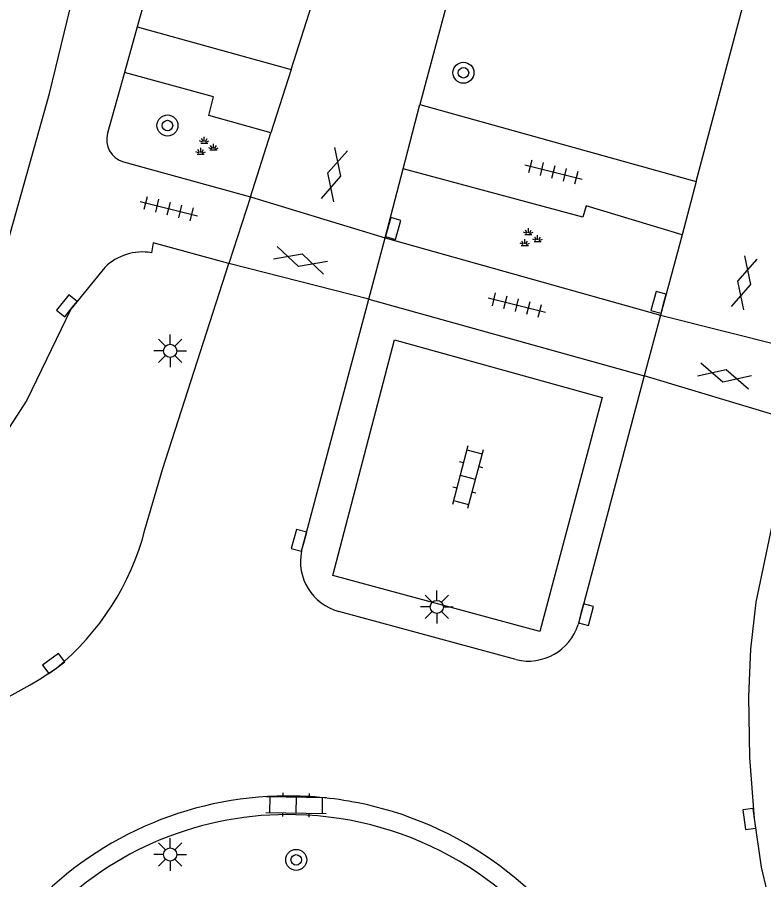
# Model space of a CAD drawing. Extents: x 131000 to 133014, y 396499 to 399001.
# Drawn here: x 131256.35 to 131284.76, y 398230.71 to 398263.52 of the extents above; entities that cross this region are included whole.
import ezdxf

# ---------------------------------------------------------------- set-up
doc = ezdxf.new("R2010")
doc.units = 0
for name, color, linetype in [('gg-knt-verharding', 7, 'Continuous'), ('gg-knt-verharding nz', 7, 'Continuous'), ('gt-symb-boom', 7, 'Continuous'), ('gt-symb-gesloten verharding', 7, 'Continuous'), ('gt-symb-groenvak', 7, 'Continuous'), ('gt-symb-klinker verharding', 7, 'Continuous'), ('gt-symb-kolk', 7, 'Continuous'), ('gt-symb-lichtmast', 7, 'Continuous'), ('gt-symb-tegel verharding', 7, 'Continuous')]:
    doc.layers.add(name, color=color, linetype=linetype)

# ---------------------------------------------------------------- blocks, each defined once
blk = doc.blocks.new('gt0-KOLK')
at = {"layer": 'gt-symb-kolk'}
blk.add_lwpolyline([(0, 0), (0.375, 0), (0.375, 0.4), (-0.375, 0.4), (-0.375, 0), (0, 0)], dxfattribs=at)
blk = doc.blocks.new('gt0-GESVH1')
at = {"layer": 'gt-symb-gesloten verharding'}
for p, q in [((-0.992, -0.261), (0.008, 0.239)), ((0.008, -0.261), (-0.992, 0.239)), ((0.008, 0.239), (1.008, -0.261)), ((1.008, 0.239), (0.008, -0.261))]:
    blk.add_line(p, q, dxfattribs=at)
blk = doc.blocks.new('gt0-BOOM')
at = {"layer": 'gt-symb-boom'}
for radius in [0.4, 0.2]:
    blk.add_circle((0, 0), radius, dxfattribs=at)
blk = doc.blocks.new('gt0-TEG1')
at = {"layer": 'gt-symb-tegel verharding'}
for p, q in [((-1.125, 0), (1.125, 0)), ((-0.9, -0.25), (-0.9, 0.25)), ((-0.45, -0.25), (-0.45, 0.25)), ((0, -0.25), (0, 0.25)), ((0.45, -0.25), (0.45, 0.25)), ((0.9, -0.25), (0.9, 0.25))]:
    blk.add_line(p, q, dxfattribs=at)
blk = doc.blocks.new('gt0-GRVAK')
at = {"layer": 'gt-symb-groenvak'}
for p, q in [((-0.047, 0.214), (-0.047, 0.393)), ((-0.11, 0.189), (-0.228, 0.24)), ((-0.182, 0.153), (0.088, 0.153)), ((-0.091, 0.211), (-0.156, 0.322)), ((-0.004, 0.211), (0.061, 0.322)), ((0.015, 0.189), (0.133, 0.24)), ((0.262, -0.052), (0.197, 0.059)), ((0.305, -0.049), (0.305, 0.13)), ((0.349, -0.052), (0.414, 0.059)), ((-0.245, -0.228), (-0.363, -0.177)), ((-0.318, -0.264), (-0.047, -0.264)), ((-0.226, -0.206), (-0.291, -0.095)), ((-0.183, -0.203), (-0.183, -0.024)), ((-0.139, -0.206), (-0.074, -0.095)), ((-0.12, -0.228), (-0.002, -0.177)), ((0.243, -0.074), (0.125, -0.023)), ((0.17, -0.11), (0.441, -0.11)), ((0.368, -0.074), (0.486, -0.023))]:
    blk.add_line(p, q, dxfattribs=at)
blk = doc.blocks.new('gt0-LMAST')
at = {"layer": 'gt-symb-lichtmast'}
for p, q in [((-0.182, 0.173), (-0.447, 0.438)), ((-0.005, 0.246), (-0.005, 0.621)), ((0.172, 0.173), (0.437, 0.438)), ((-0.255, -0.004), (-0.63, -0.004)), ((-0.182, -0.181), (-0.447, -0.446)), ((-0.005, -0.254), (-0.005, -0.629)), ((0.437, -0.446), (0.172, -0.181)), ((0.245, -0.004), (0.62, -0.004))]:
    blk.add_line(p, q, dxfattribs=at)
blk.add_circle((-0.005, -0.004), 0.25, dxfattribs=at)
blk = doc.blocks.new('gt0-KL1')
at = {"layer": 'gt-symb-klinker verharding'}
for p, q in [((-0.5, 0.3), (-0.5, 0.45)), ((0.5, 0.3), (0.5, 0.45)), ((-1.15, 0.3), (1.15, 0.3)), ((-1, -0.3), (-1, 0.3)), ((0, -0.3), (0, 0.3)), ((1, -0.3), (1, 0.3)), ((-1.15, -0.3), (1.15, -0.3)), ((-0.5, -0.45), (-0.5, -0.3)), ((0.5, -0.45), (0.5, -0.3))]:
    blk.add_line(p, q, dxfattribs=at)

msp = doc.modelspace()

# ---------------------------------------------------------------- linework, layer by layer
at = {"layer": 'gg-knt-verharding'}
for p, q in [((131266.772, 398261.529), (131271.401, 398275.915)), ((131260.922, 398263.156), (131266.772, 398261.529)), ((131260.438, 398261.412), (131259.792, 398259.103)), ((131266.772, 398261.529), (131266, 398259.123)), ((131271.035, 398257.753), (131271.677, 398260.201)), ((131271.677, 398260.201), (131282.193, 398257.274)), ((131265.224, 398256.687), (131266, 398259.123)), ((131260.392, 398258.019), (131265.224, 398256.687)), ((131270.35, 398255.126), (131271.035, 398257.753)), ((131282.193, 398257.274), (131281.656, 398255.239)), ((131265.224, 398256.687), (131264.401, 398254.145)), ((131269.733, 398252.789), (131270.35, 398255.126)), ((131270.35, 398255.126), (131280.832, 398252.184)), ((131281.656, 398255.239), (131280.832, 398252.184)), ((131267.172, 398243.212), (131269.733, 398252.789)), ((131269.733, 398252.789), (131280.218, 398249.882)), ((131280.832, 398252.184), (131280.218, 398249.882)), ((131280.218, 398249.882), (131277.703, 398240.422)), ((131275.335, 398239.084), (131268.589, 398240.917))]:
    msp.add_line(p, q, dxfattribs=at)
for points in [[(131335.602, 398500), (131280.41, 398292.791), (131271.677, 398260.201)], [(131282.193, 398257.274), (131306.97, 398350.263), (131317.74, 398390.874), (131332.445, 398445.888), (131346.816, 398500)], [(131262.534, 398268.721), (131261.779, 398266.236), (131260.922, 398263.156)], [(131255.296, 398252.526), (131257.586, 398260.616), (131258.369, 398263.843)], [(131266, 398259.123), (131263.644, 398259.783), (131263.818, 398260.494), (131260.438, 398261.412)], [(131281.656, 398255.239), (131278.004, 398256.349), (131277.873, 398255.918), (131271.035, 398257.753)], [(131264.401, 398254.145), (131261.522, 398254.936), (131261.459, 398254.56)], [(131261.21, 398244.013), (131261.884, 398246.317), (131264.401, 398254.145)], [(131259.687, 398253.999), (131258.396, 398252.409), (131256.717, 398248.948), (131256.049, 398247.907), (131255.265, 398246.951)], [(131286.479, 398225.851), (131285.71, 398227.572), (131285.112, 398229.359), (131284.685, 398231.186), (131284.414, 398233.043), (131284.235, 398235.357), (131284.192, 398237.677), (131284.278, 398239.475), (131284.479, 398241.263), (131285.924, 398248.161)]]:
    msp.add_lwpolyline(points, dxfattribs=at)
for centre, radius, start, end in [((131260.638, 398258.863), 0.88, 164.1929, 253.7367), ((131261.124, 398252.538), 2.05, 80.6027, 134.532), ((131251.472, 398246.551), 10.063, 309.2861, 345.3925), ((131269.098, 398242.816), 1.966, 168.3811, 255.0037), ((131275.805, 398241.017), 1.99, 256.3487, 342.5871), ((131250.006, 398249.884), 13.607, 252.6586, 305.1738), ((131266.649, 398220.473), 13.421, 88.7606, 136.3856), ((131266.678, 398220.369), 13.525, 76.3228, 88.8945), ((131266.681, 398220.402), 13.492, 331.761, 76.3008), ((131266.62, 398220.574), 12.612, 88.4475, 136.2567), ((131266.684, 398220.402), 12.782, 331.6311, 88.7521)]:
    msp.add_arc(centre, radius, start, end, dxfattribs=at)
at = {"layer": 'gg-knt-verharding nz'}
for p, q in [((131260.922, 398263.156), (131260.438, 398261.412)), ((131265.224, 398256.687), (131270.35, 398255.126)), ((131269.733, 398252.789), (131264.401, 398254.145)), ((131280.832, 398252.184), (131286.466, 398250.762)), ((131285.924, 398248.161), (131280.218, 398249.882))]:
    msp.add_line(p, q, dxfattribs=at)
msp.add_lwpolyline([(131270.708, 398251.24), (131278.61, 398249.049), (131276.243, 398240.146), (131268.365, 398242.286), (131270.708, 398251.24)], dxfattribs=at)

# ---------------------------------------------------------------- block references
at = {"layer": 'gt-symb-boom'}
for p in [(131273.335, 398261.405), (131262.07, 398259.398), (131266.969, 398231.465)]:
    msp.add_blockref('gt0-BOOM', p, dxfattribs=at)
at = {"layer": 'gt-symb-gesloten verharding'}
for p, rotation in [((131268.407, 398257.525), 75.22727603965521), ((131267.125, 398254.285), -16.913217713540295), ((131284.003, 398253.411), 75.2272760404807), ((131283.267, 398249.886), -14.175142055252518)]:
    msp.add_blockref('gt0-GESVH1', p, dxfattribs=dict(at, rotation=rotation))
at = {"layer": 'gt-symb-groenvak'}
for p in [(131263.517, 398258.577), (131275.852, 398255.098)]:
    msp.add_blockref('gt0-GRVAK', p, dxfattribs=at)
at = {"layer": 'gt-symb-klinker verharding'}
for p, rotation in [((131273.497, 398246.02), -104.71731114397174), ((131266.971, 398233.552), -1.0312126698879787)]:
    msp.add_blockref('gt0-KL1', p, dxfattribs=dict(at, rotation=rotation))
at = {"layer": 'gt-symb-kolk'}
for p, rotation in [((131270.467, 398255.538), -105.84308211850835), ((131280.953, 398252.618), 74.99108632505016), ((131258.396, 398252.409), 50.92838542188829), ((131267.269, 398243.566), 74.68454880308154), ((131277.805, 398240.842), -104.95356475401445), ((131257.859, 398238.774), 37.002246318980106), ((131284.414, 398233.043), 97.18187853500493)]:
    msp.add_blockref('gt0-KOLK', p, dxfattribs=dict(at, rotation=rotation))
at = {"layer": 'gt-symb-lichtmast'}
for p in [(131262.176, 398250.829), (131272.327, 398241.091), (131262.18, 398231.674)]:
    msp.add_blockref('gt0-LMAST', p, dxfattribs=at)
at = {"layer": 'gt-symb-tegel verharding'}
for p, rotation in [((131276.763, 398257.635), -14.008443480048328), ((131262.121, 398256.239), -14.008443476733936), ((131275.372, 398252.568), -14.008443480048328)]:
    msp.add_blockref('gt0-TEG1', p, dxfattribs=dict(at, rotation=rotation))

doc.saveas('drawing.dxf')
